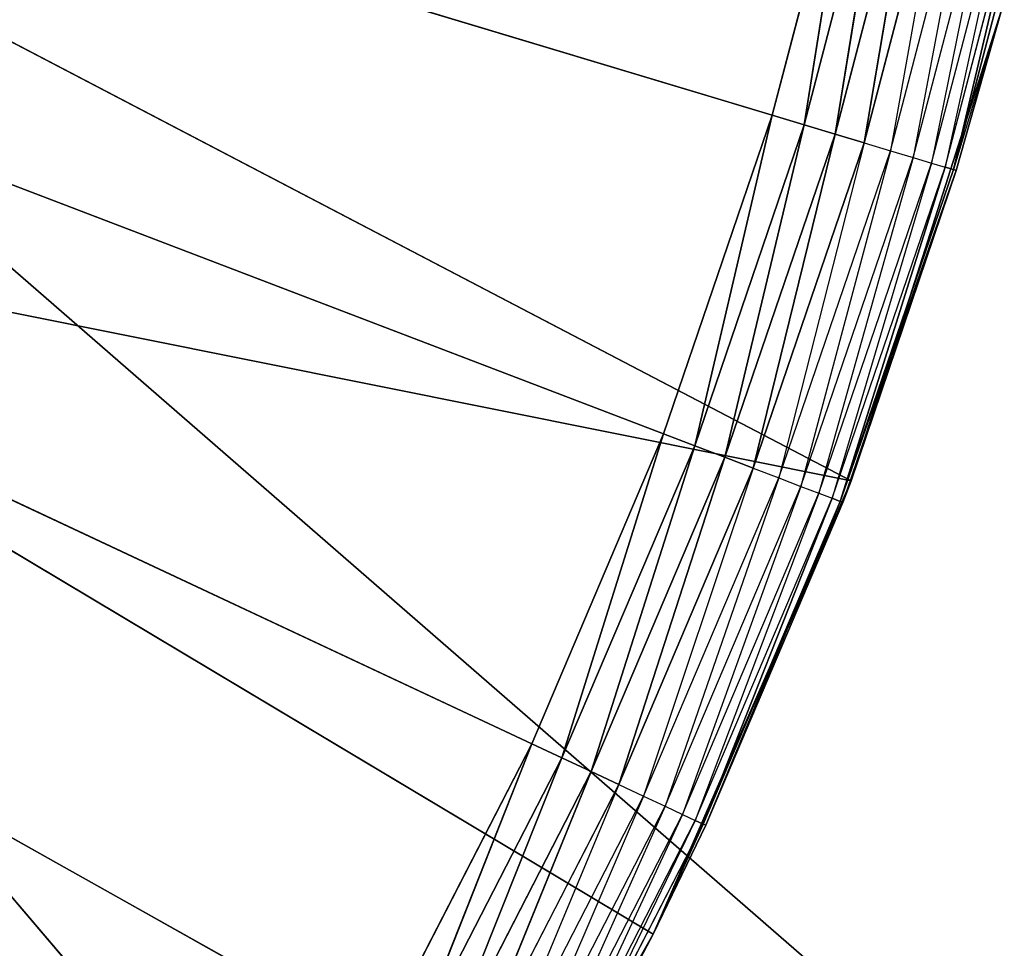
# Model space of a CAD drawing. Header units: centimetres. Extents: x 0.1 to 22.3, y 0.1 to 22.3.
# Tile 436 of 632: x 2.0688 to 2.1713, y 20.5408 to 20.6375. Entities that reach past the tile are written whole.
import ezdxf

# ---------------------------------------------------------------- set-up
doc = ezdxf.new("R2010")
doc.units = ezdxf.units.CM
doc.header["$LTSCALE"] = 2.54
doc.layers.get('0').update_dxf_attribs({"true_color": 0xff5454})

# ---------------------------------------------------------------- blocks, each defined once
blk = doc.blocks.new('Kosz na _mieci DELLA.STL')
at = {"color": 0}
for p, q in [((3.13747, 19.68183, 47.35), (0.33747, 22.1158, 47.35)), ((3.13747, 19.68183, 47.35), (0.33747, 22.1158, 47.35)), ((3.13747, 19.68183, 47.25), (0.33747, 22.1158, 47.25)), ((3.13747, 19.68183, 47.25), (0.33747, 22.1158, 47.25)), ((1.68747, 20.7658, 15.55), (2.10606, 20.53088, 15.55)), ((2.1358, 20.59433, 15.55), (1.68747, 20.7658, 15.55)), ((1.68747, 20.7658, 15.55), (2.14712, 20.62751, 15.55)), ((2.1358, 20.59433, 15.55), (1.68747, 20.7658, 15.55)), ((2.12209, 20.56206, 15.55), (1.68747, 20.7658, 15.55)), ((2.12209, 20.56206, 15.55), (1.68747, 20.7658, 15.55)), ((1.68747, 20.7658, 15.55), (2.10606, 20.53088, 15.55)), ((1.68747, 20.7658, 15.55), (2.14712, 20.62751, 15.55)), ((2.15599, 20.66143, 15.55), (2.14712, 20.62751, 15.55)), ((2.15599, 20.66143, 15.55), (2.14712, 20.62751, 15.55)), ((2.15599, 20.66143, 15.55), (2.15045, 20.62651, 15.5503)), ((2.15599, 20.66143, 15.55), (2.15045, 20.62651, 15.5503)), ((2.15045, 20.62651, 15.5503), (2.15938, 20.66068, 15.5503)), ((2.15045, 20.62651, 15.5503), (2.15938, 20.66068, 15.5503)), ((2.15938, 20.66068, 15.5503), (2.15367, 20.62554, 15.55121)), ((2.15938, 20.66068, 15.5503), (2.15367, 20.62554, 15.55121)), ((2.15367, 20.62554, 15.55121), (2.16267, 20.65995, 15.55121)), ((2.15367, 20.62554, 15.55121), (2.16267, 20.65995, 15.55121)), ((2.16267, 20.65995, 15.55121), (2.1567, 20.62463, 15.55268)), ((2.16267, 20.65995, 15.55121), (2.1567, 20.62463, 15.55268)), ((2.15533, 20.58942, 15.75), (2.021, 20.6597, 15.75)), ((2.15533, 20.58942, 15.75), (2.021, 20.6597, 15.75)), ((2.1567, 20.62463, 15.55268), (2.16575, 20.65926, 15.55268)), ((2.16575, 20.65926, 15.55268), (2.15943, 20.62381, 15.55468)), ((2.15943, 20.62381, 15.55468), (2.16854, 20.65864, 15.55468)), ((2.16854, 20.65864, 15.55468), (2.16179, 20.6231, 15.55714)), ((2.16179, 20.6231, 15.55714), (2.17095, 20.6581, 15.55714)), ((2.17095, 20.6581, 15.55714), (2.16371, 20.62252, 15.56)), ((2.16371, 20.62252, 15.56), (2.1729, 20.65767, 15.56)), ((2.1729, 20.65767, 15.56), (2.16512, 20.6221, 15.56316)), ((2.16512, 20.6221, 15.56316), (2.17434, 20.65735, 15.56316)), ((2.17434, 20.65735, 15.56316), (2.16598, 20.62184, 15.56653)), ((2.17434, 20.65735, 15.56316), (2.16598, 20.62184, 15.56653)), ((2.16598, 20.62184, 15.56653), (2.17522, 20.65715, 15.56653)), ((2.16598, 20.62184, 15.56653), (2.17522, 20.65715, 15.56653)), ((2.17099, 20.63846, 15.75), (2.15533, 20.58942, 15.75)), ((2.17099, 20.63846, 15.75), (2.15533, 20.58942, 15.75)), ((2.17099, 20.63846, 15.57), (2.16598, 20.62184, 15.56653)), ((2.16627, 20.62175, 15.57), (2.17099, 20.63846, 15.75)), ((2.16627, 20.62175, 15.57), (2.17099, 20.63846, 15.75)), ((2.16627, 20.62175, 15.57), (2.17099, 20.63846, 15.57)), ((2.14712, 20.62751, 15.55), (2.1358, 20.59433, 15.55)), ((2.14712, 20.62751, 15.55), (2.1358, 20.59433, 15.55)), ((2.14712, 20.62751, 15.55), (2.13905, 20.59309, 15.5503)), ((2.14712, 20.62751, 15.55), (2.13905, 20.59309, 15.5503)), ((2.14712, 20.62751, 15.55), (2.15045, 20.62651, 15.5503)), ((2.14712, 20.62751, 15.55), (2.15045, 20.62651, 15.5503)), ((2.13905, 20.59309, 15.5503), (2.15045, 20.62651, 15.5503)), ((2.13905, 20.59309, 15.5503), (2.15045, 20.62651, 15.5503)), ((2.15045, 20.62651, 15.5503), (2.14219, 20.59189, 15.55121)), ((2.15045, 20.62651, 15.5503), (2.14219, 20.59189, 15.55121)), ((2.15045, 20.62651, 15.5503), (2.15367, 20.62554, 15.55121)), ((2.15045, 20.62651, 15.5503), (2.15367, 20.62554, 15.55121)), ((2.14219, 20.59189, 15.55121), (2.15367, 20.62554, 15.55121)), ((2.14219, 20.59189, 15.55121), (2.15367, 20.62554, 15.55121)), ((2.15367, 20.62554, 15.55121), (2.14514, 20.59076, 15.55268)), ((2.15367, 20.62554, 15.55121), (2.14514, 20.59076, 15.55268)), ((2.15367, 20.62554, 15.55121), (2.1567, 20.62463, 15.55268)), ((2.15367, 20.62554, 15.55121), (2.1567, 20.62463, 15.55268)), ((2.14514, 20.59076, 15.55268), (2.1567, 20.62463, 15.55268)), ((2.1567, 20.62463, 15.55268), (2.14781, 20.58974, 15.55468)), ((2.1567, 20.62463, 15.55268), (2.15943, 20.62381, 15.55468)), ((2.14781, 20.58974, 15.55468), (2.15943, 20.62381, 15.55468)), ((2.15943, 20.62381, 15.55468), (2.15011, 20.58886, 15.55714)), ((2.15011, 20.58886, 15.55714), (2.16179, 20.6231, 15.55714)), ((2.16179, 20.6231, 15.55714), (2.15198, 20.58814, 15.56)), ((2.15943, 20.62381, 15.55468), (2.16179, 20.6231, 15.55714)), ((2.16179, 20.6231, 15.55714), (2.16371, 20.62252, 15.56)), ((2.15198, 20.58814, 15.56), (2.16371, 20.62252, 15.56)), ((2.16371, 20.62252, 15.56), (2.15336, 20.58762, 15.56316)), ((2.15336, 20.58762, 15.56316), (2.16512, 20.6221, 15.56316)), ((2.16512, 20.6221, 15.56316), (2.1542, 20.58729, 15.56653)), ((2.16512, 20.6221, 15.56316), (2.1542, 20.58729, 15.56653)), ((2.16371, 20.62252, 15.56), (2.16512, 20.6221, 15.56316)), ((2.16512, 20.6221, 15.56316), (2.16598, 20.62184, 15.56653)), ((2.16512, 20.6221, 15.56316), (2.16598, 20.62184, 15.56653)), ((2.1542, 20.58729, 15.56653), (2.16598, 20.62184, 15.56653)), ((2.1542, 20.58729, 15.56653), (2.16598, 20.62184, 15.56653)), ((2.16627, 20.62175, 15.57), (2.1542, 20.58729, 15.56653)), ((2.16627, 20.62175, 15.57), (2.1542, 20.58729, 15.56653)), ((2.15448, 20.58719, 15.57), (2.16627, 20.62175, 15.57)), ((2.15448, 20.58719, 15.57), (2.16627, 20.62175, 15.57)), ((2.16627, 20.62175, 15.57), (2.15533, 20.58942, 15.75)), ((2.16627, 20.62175, 15.57), (2.15533, 20.58942, 15.75)), ((2.16627, 20.62175, 15.57), (2.16598, 20.62184, 15.56653)), ((2.00544, 20.61951, 15.75), (2.15533, 20.58942, 15.75)), ((2.10936, 20.49745, 15.75), (2.00544, 20.61951, 15.75)), ((2.10936, 20.49745, 15.75), (2.00544, 20.61951, 15.75)), ((2.13472, 20.54225, 15.75), (2.00544, 20.61951, 15.75)), ((2.13472, 20.54225, 15.75), (2.00544, 20.61951, 15.75)), ((2.00544, 20.61951, 15.75), (2.15533, 20.58942, 15.75)), ((2.1358, 20.59433, 15.55), (2.12209, 20.56206, 15.55)), ((2.1358, 20.59433, 15.55), (2.12209, 20.56206, 15.55)), ((2.1358, 20.59433, 15.55), (2.12523, 20.56059, 15.5503)), ((2.1358, 20.59433, 15.55), (2.12523, 20.56059, 15.5503)), ((2.1358, 20.59433, 15.55), (2.13905, 20.59309, 15.5503)), ((2.1358, 20.59433, 15.55), (2.13905, 20.59309, 15.5503)), ((2.12523, 20.56059, 15.5503), (2.13905, 20.59309, 15.5503)), ((2.12523, 20.56059, 15.5503), (2.13905, 20.59309, 15.5503)), ((2.13905, 20.59309, 15.5503), (2.12828, 20.55916, 15.55121)), ((2.13905, 20.59309, 15.5503), (2.12828, 20.55916, 15.55121)), ((2.13905, 20.59309, 15.5503), (2.14219, 20.59189, 15.55121)), ((2.13905, 20.59309, 15.5503), (2.14219, 20.59189, 15.55121)), ((2.12828, 20.55916, 15.55121), (2.14219, 20.59189, 15.55121)), ((2.12828, 20.55916, 15.55121), (2.14219, 20.59189, 15.55121)), ((2.14219, 20.59189, 15.55121), (2.13114, 20.55782, 15.55268)), ((2.14219, 20.59189, 15.55121), (2.13114, 20.55782, 15.55268)), ((2.14219, 20.59189, 15.55121), (2.14514, 20.59076, 15.55268)), ((2.14219, 20.59189, 15.55121), (2.14514, 20.59076, 15.55268)), ((2.13114, 20.55782, 15.55268), (2.14514, 20.59076, 15.55268)), ((2.14514, 20.59076, 15.55268), (2.13373, 20.5566, 15.55468)), ((2.14514, 20.59076, 15.55268), (2.14781, 20.58974, 15.55468)), ((2.13373, 20.5566, 15.55468), (2.14781, 20.58974, 15.55468)), ((2.15533, 20.58942, 15.75), (2.13472, 20.54225, 15.75)), ((2.15533, 20.58942, 15.75), (2.13472, 20.54225, 15.75)), ((2.14781, 20.58974, 15.55468), (2.13596, 20.55556, 15.55714)), ((2.14781, 20.58974, 15.55468), (2.15011, 20.58886, 15.55714)), ((2.15448, 20.58719, 15.57), (2.15533, 20.58942, 15.75)), ((2.15448, 20.58719, 15.57), (2.15533, 20.58942, 15.75)), ((2.13596, 20.55556, 15.55714), (2.15011, 20.58886, 15.55714)), ((2.15011, 20.58886, 15.55714), (2.13777, 20.55471, 15.56)), ((2.13777, 20.55471, 15.56), (2.15198, 20.58814, 15.56)), ((2.15198, 20.58814, 15.56), (2.13911, 20.55408, 15.56316)), ((2.15011, 20.58886, 15.55714), (2.15198, 20.58814, 15.56)), ((2.15198, 20.58814, 15.56), (2.15336, 20.58762, 15.56316)), ((2.15448, 20.58719, 15.57), (2.13472, 20.54225, 15.75)), ((2.15448, 20.58719, 15.57), (2.13472, 20.54225, 15.75)), ((2.13911, 20.55408, 15.56316), (2.15336, 20.58762, 15.56316)), ((2.15336, 20.58762, 15.56316), (2.13992, 20.5537, 15.56653)), ((2.15336, 20.58762, 15.56316), (2.13992, 20.5537, 15.56653)), ((2.13992, 20.5537, 15.56653), (2.1542, 20.58729, 15.56653)), ((2.13992, 20.5537, 15.56653), (2.1542, 20.58729, 15.56653)), ((2.1402, 20.55357, 15.57), (2.1542, 20.58729, 15.56653)), ((2.1402, 20.55357, 15.57), (2.1542, 20.58729, 15.56653)), ((2.1402, 20.55357, 15.57), (2.15448, 20.58719, 15.57)), ((2.1402, 20.55357, 15.57), (2.15448, 20.58719, 15.57)), ((2.15336, 20.58762, 15.56316), (2.1542, 20.58729, 15.56653)), ((2.15336, 20.58762, 15.56316), (2.1542, 20.58729, 15.56653)), ((2.15448, 20.58719, 15.57), (2.1542, 20.58729, 15.56653)), ((2.15448, 20.58719, 15.57), (2.1542, 20.58729, 15.56653)), ((2.12209, 20.56206, 15.55), (2.10606, 20.53088, 15.55)), ((2.12209, 20.56206, 15.55), (2.10606, 20.53088, 15.55)), ((2.12209, 20.56206, 15.55), (2.10909, 20.52918, 15.5503)), ((2.12209, 20.56206, 15.55), (2.10909, 20.52918, 15.5503)), ((2.12209, 20.56206, 15.55), (2.12523, 20.56059, 15.5503)), ((2.12209, 20.56206, 15.55), (2.12523, 20.56059, 15.5503)), ((2.10909, 20.52918, 15.5503), (2.12523, 20.56059, 15.5503)), ((2.10909, 20.52918, 15.5503), (2.12523, 20.56059, 15.5503)), ((2.12523, 20.56059, 15.5503), (2.11202, 20.52753, 15.55121)), ((2.12523, 20.56059, 15.5503), (2.11202, 20.52753, 15.55121)), ((2.12523, 20.56059, 15.5503), (2.12828, 20.55916, 15.55121)), ((2.12523, 20.56059, 15.5503), (2.12828, 20.55916, 15.55121)), ((2.11202, 20.52753, 15.55121), (2.12828, 20.55916, 15.55121)), ((2.11202, 20.52753, 15.55121), (2.12828, 20.55916, 15.55121)), ((2.12828, 20.55916, 15.55121), (2.11478, 20.52599, 15.55268)), ((2.12828, 20.55916, 15.55121), (2.11478, 20.52599, 15.55268)), ((2.12828, 20.55916, 15.55121), (2.13114, 20.55782, 15.55268)), ((2.12828, 20.55916, 15.55121), (2.13114, 20.55782, 15.55268)), ((2.11478, 20.52599, 15.55268), (2.13114, 20.55782, 15.55268)), ((2.13114, 20.55782, 15.55268), (2.11727, 20.52459, 15.55468)), ((2.13114, 20.55782, 15.55268), (2.13373, 20.5566, 15.55468)), ((2.11727, 20.52459, 15.55468), (2.13373, 20.5566, 15.55468)), ((2.13373, 20.5566, 15.55468), (2.11942, 20.52338, 15.55714)), ((2.13373, 20.5566, 15.55468), (2.13596, 20.55556, 15.55714)), ((2.11942, 20.52338, 15.55714), (2.13596, 20.55556, 15.55714)), ((2.13596, 20.55556, 15.55714), (2.12116, 20.5224, 15.56)), ((2.13596, 20.55556, 15.55714), (2.13777, 20.55471, 15.56)), ((2.12116, 20.5224, 15.56), (2.13777, 20.55471, 15.56)), ((2.13777, 20.55471, 15.56), (2.12245, 20.52168, 15.56316)), ((2.13777, 20.55471, 15.56), (2.13911, 20.55408, 15.56316)), ((2.12245, 20.52168, 15.56316), (2.13911, 20.55408, 15.56316)), ((2.13911, 20.55408, 15.56316), (2.12323, 20.52124, 15.56653)), ((2.12323, 20.52124, 15.56653), (2.13992, 20.5537, 15.56653)), ((2.13472, 20.54225, 15.57), (2.13992, 20.5537, 15.56653)), ((2.13472, 20.54225, 15.57), (2.1402, 20.55357, 15.57)), ((2.1402, 20.55357, 15.57), (2.13472, 20.54225, 15.75)), ((2.1402, 20.55357, 15.57), (2.13472, 20.54225, 15.75)), ((2.13911, 20.55408, 15.56316), (2.13992, 20.5537, 15.56653)), ((2.1402, 20.55357, 15.57), (2.13992, 20.5537, 15.56653)), ((2.13472, 20.54225, 15.75), (2.10936, 20.49745, 15.75)), ((2.13472, 20.54225, 15.75), (2.10936, 20.49745, 15.75)), ((2.13472, 20.54225, 15.57), (2.12323, 20.52124, 15.56653)), ((2.13472, 20.54225, 15.75), (2.1235, 20.52109, 15.57)), ((2.1235, 20.52109, 15.57), (2.13472, 20.54225, 15.57)), ((2.13472, 20.54225, 15.75), (2.1235, 20.52109, 15.57)), ((2.13472, 20.54225, 15.57), (2.13472, 20.54225, 15.75)), ((2.13472, 20.54225, 15.57), (2.13472, 20.54225, 15.75))]:
    blk.add_line(p, q, dxfattribs=at)
mesh = blk.add_polyface(dxfattribs=at)
corners = [(2.63747, 3.6158, 47.35), (0.33747, 22.1158, 47.35), (0.33747, 0.3158, 47.35)]
mesh.append_faces([[corners[k] for k in face] for face in [(0, 1, 2)]], dxfattribs={"color": 0})
mesh = blk.add_polyface(dxfattribs=at)
corners = [(2.63747, 18.8158, 47.35), (0.33747, 22.1158, 47.35), (2.63747, 3.6158, 47.35)]
mesh.append_faces([[corners[k] for k in face] for face in [(0, 1, 2)]], dxfattribs={"color": 0})
mesh = blk.add_polyface(dxfattribs=at)
corners = [(2.65267, 18.98945, 47.35), (0.33747, 22.1158, 47.35), (2.63747, 18.8158, 47.35)]
mesh.append_faces([[corners[k] for k in face] for face in [(0, 1, 2)]], dxfattribs={"color": 0})
mesh = blk.add_polyface(dxfattribs=at)
corners = [(2.69778, 19.15782, 47.35), (0.33747, 22.1158, 47.35), (2.65267, 18.98945, 47.35)]
mesh.append_faces([[corners[k] for k in face] for face in [(0, 1, 2)]], dxfattribs={"color": 0})
mesh = blk.add_polyface(dxfattribs=at)
corners = [(2.77145, 19.3158, 47.35), (0.33747, 22.1158, 47.35), (2.69778, 19.15782, 47.35)]
mesh.append_faces([[corners[k] for k in face] for face in [(0, 1, 2)]], dxfattribs={"color": 0})
mesh = blk.add_polyface(dxfattribs=at)
corners = [(2.87143, 19.45859, 47.35), (0.33747, 22.1158, 47.35), (2.77145, 19.3158, 47.35)]
mesh.append_faces([[corners[k] for k in face] for face in [(0, 1, 2)]], dxfattribs={"color": 0})
mesh = blk.add_polyface(dxfattribs=at)
corners = [(3.46383, 19.80061, 47.35), (0.33747, 22.1158, 47.35), (3.29545, 19.75549, 47.35)]
mesh.append_faces([[corners[k] for k in face] for face in [(0, 1, 2)]], dxfattribs={"color": 0})
mesh = blk.add_polyface(dxfattribs=at)
corners = [(3.63747, 19.8158, 47.35), (0.33747, 22.1158, 47.35), (3.46383, 19.80061, 47.35)]
mesh.append_faces([[corners[k] for k in face] for face in [(0, 1, 2)]], dxfattribs={"color": 0})
mesh = blk.add_polyface(dxfattribs=at)
corners = [(22.13747, 22.1158, 47.35), (0.33747, 22.1158, 47.35), (3.63747, 19.8158, 47.35)]
mesh.append_faces([[corners[k] for k in face] for face in [(0, 1, 2)]], dxfattribs={"color": 0})
mesh = blk.add_polyface(dxfattribs=at)
corners = [(2.99469, 19.58185, 47.35), (0.33747, 22.1158, 47.35), (2.87143, 19.45859, 47.35)]
mesh.append_faces([[corners[k] for k in face] for face in [(0, 1, 2)]], dxfattribs={"color": 0})
mesh = blk.add_polyface(dxfattribs=at)
corners = [(3.13747, 19.68183, 47.35), (0.33747, 22.1158, 47.35), (2.99469, 19.58185, 47.35)]
mesh.append_faces([[corners[k] for k in face] for face in [(0, 1, 2)]], dxfattribs={"color": 0})
mesh = blk.add_polyface(dxfattribs=at)
corners = [(3.29545, 19.75549, 47.35), (0.33747, 22.1158, 47.35), (3.13747, 19.68183, 47.35)]
mesh.append_faces([[corners[k] for k in face] for face in [(0, 1, 2)]], dxfattribs={"color": 0})
mesh = blk.add_polyface(dxfattribs=at)
corners = [(2.63747, 18.8158, 47.25), (0.33747, 0.3158, 47.25), (0.33747, 22.1158, 47.25)]
mesh.append_faces([[corners[k] for k in face] for face in [(0, 1, 2)]], dxfattribs={"color": 0})
mesh = blk.add_polyface(dxfattribs=at)
corners = [(3.29545, 19.75549, 47.25), (3.13747, 19.68183, 47.25), (0.33747, 22.1158, 47.25)]
mesh.append_faces([[corners[k] for k in face] for face in [(0, 1, 2)]], dxfattribs={"color": 0})
mesh = blk.add_polyface(dxfattribs=at)
corners = [(3.46383, 19.80061, 47.25), (3.29545, 19.75549, 47.25), (0.33747, 22.1158, 47.25)]
mesh.append_faces([[corners[k] for k in face] for face in [(0, 1, 2)]], dxfattribs={"color": 0})
mesh = blk.add_polyface(dxfattribs=at)
corners = [(3.13747, 19.68183, 47.25), (2.99469, 19.58185, 47.25), (0.33747, 22.1158, 47.25)]
mesh.append_faces([[corners[k] for k in face] for face in [(0, 1, 2)]], dxfattribs={"color": 0})
mesh = blk.add_polyface(dxfattribs=at)
corners = [(2.99469, 19.58185, 47.25), (2.87143, 19.45859, 47.25), (0.33747, 22.1158, 47.25)]
mesh.append_faces([[corners[k] for k in face] for face in [(0, 1, 2)]], dxfattribs={"color": 0})
mesh = blk.add_polyface(dxfattribs=at)
corners = [(2.87143, 19.45859, 47.25), (2.77145, 19.3158, 47.25), (0.33747, 22.1158, 47.25)]
mesh.append_faces([[corners[k] for k in face] for face in [(0, 1, 2)]], dxfattribs={"color": 0})
mesh = blk.add_polyface(dxfattribs=at)
corners = [(2.77145, 19.3158, 47.25), (2.69778, 19.15782, 47.25), (0.33747, 22.1158, 47.25)]
mesh.append_faces([[corners[k] for k in face] for face in [(0, 1, 2)]], dxfattribs={"color": 0})
mesh = blk.add_polyface(dxfattribs=at)
corners = [(2.69778, 19.15782, 47.25), (2.65267, 18.98945, 47.25), (0.33747, 22.1158, 47.25)]
mesh.append_faces([[corners[k] for k in face] for face in [(0, 1, 2)]], dxfattribs={"color": 0})
mesh = blk.add_polyface(dxfattribs=at)
corners = [(2.65267, 18.98945, 47.25), (2.63747, 18.8158, 47.25), (0.33747, 22.1158, 47.25)]
mesh.append_faces([[corners[k] for k in face] for face in [(0, 1, 2)]], dxfattribs={"color": 0})
mesh = blk.add_polyface(dxfattribs=at)
corners = [(22.13747, 22.1158, 47.25), (18.83747, 19.8158, 47.25), (0.33747, 22.1158, 47.25)]
mesh.append_faces([[corners[k] for k in face] for face in [(0, 1, 2)]], dxfattribs={"color": 0})
mesh = blk.add_polyface(dxfattribs=at)
corners = [(18.83747, 19.8158, 47.25), (3.63747, 19.8158, 47.25), (0.33747, 22.1158, 47.25)]
mesh.append_faces([[corners[k] for k in face] for face in [(0, 1, 2)]], dxfattribs={"color": 0})
mesh = blk.add_polyface(dxfattribs=at)
corners = [(3.63747, 19.8158, 47.25), (3.46383, 19.80061, 47.25), (0.33747, 22.1158, 47.25)]
mesh.append_faces([[corners[k] for k in face] for face in [(0, 1, 2)]], dxfattribs={"color": 0})
mesh = blk.add_polyface(dxfattribs=at)
corners = [(21.83747, 0.6158, 15.75), (0.63747, 0.6158, 15.75), (21.83747, 21.8158, 15.75)]
mesh.append_faces([[corners[k] for k in face] for face in [(0, 1, 2)]], dxfattribs={"color": 0})
mesh = blk.add_polyface(dxfattribs=at)
corners = [(21.83747, 21.8158, 15.75), (0.63747, 0.6158, 15.75), (0.63747, 21.8158, 15.75)]
mesh.append_faces([[corners[k] for k in face] for face in [(0, 1, 2)]], dxfattribs={"color": 0})
mesh = blk.add_polyface(dxfattribs=at)
corners = [(21.83747, 0.6158, 15.95), (0.63747, 21.8158, 15.95), (0.63747, 0.6158, 15.95)]
mesh.append_faces([[corners[k] for k in face] for face in [(0, 1, 2)]], dxfattribs={"color": 0})
mesh = blk.add_polyface(dxfattribs=at)
corners = [(21.83747, 21.8158, 15.95), (0.63747, 21.8158, 15.95), (21.83747, 0.6158, 15.95)]
mesh.append_faces([[corners[k] for k in face] for face in [(0, 1, 2)]], dxfattribs={"color": 0})
mesh = blk.add_polyface(dxfattribs=at)
corners = [(2.10606, 20.53088, 15.55), (2.08779, 20.50095, 15.55), (1.68747, 20.7658, 15.55)]
mesh.append_faces([[corners[k] for k in face] for face in [(0, 1, 2)]], dxfattribs={"color": 0})
mesh = blk.add_polyface(dxfattribs=at)
corners = [(2.08779, 20.50095, 15.55), (2.06739, 20.47244, 15.55), (1.68747, 20.7658, 15.55)]
mesh.append_faces([[corners[k] for k in face] for face in [(0, 1, 2)]], dxfattribs={"color": 0})
mesh = blk.add_polyface(dxfattribs=at)
corners = [(2.14712, 20.62751, 15.55), (2.1358, 20.59433, 15.55), (1.68747, 20.7658, 15.55)]
mesh.append_faces([[corners[k] for k in face] for face in [(0, 1, 2)]], dxfattribs={"color": 0})
mesh = blk.add_polyface(dxfattribs=at)
corners = [(2.1358, 20.59433, 15.55), (2.12209, 20.56206, 15.55), (1.68747, 20.7658, 15.55)]
mesh.append_faces([[corners[k] for k in face] for face in [(0, 1, 2)]], dxfattribs={"color": 0})
mesh = blk.add_polyface(dxfattribs=at)
corners = [(2.12209, 20.56206, 15.55), (2.10606, 20.53088, 15.55), (1.68747, 20.7658, 15.55)]
mesh.append_faces([[corners[k] for k in face] for face in [(0, 1, 2)]], dxfattribs={"color": 0})
mesh = blk.add_polyface(dxfattribs=at)
corners = [(2.15599, 20.66143, 15.55), (2.14712, 20.62751, 15.55), (1.68747, 20.7658, 15.55)]
mesh.append_faces([[corners[k] for k in face] for face in [(0, 1, 2)]], dxfattribs={"color": 0})
mesh = blk.add_polyface(dxfattribs=at)
corners = [(2.15599, 20.66143, 15.55), (2.15045, 20.62651, 15.5503), (2.14712, 20.62751, 15.55)]
mesh.append_faces([[corners[k] for k in face] for face in [(0, 1, 2)]], dxfattribs={"color": 0})
mesh = blk.add_polyface(dxfattribs=at)
corners = [(2.15938, 20.66068, 15.5503), (2.15045, 20.62651, 15.5503), (2.15599, 20.66143, 15.55)]
mesh.append_faces([[corners[k] for k in face] for face in [(0, 1, 2)]], dxfattribs={"color": 0})
mesh = blk.add_polyface(dxfattribs=at)
corners = [(2.15938, 20.66068, 15.5503), (2.15367, 20.62554, 15.55121), (2.15045, 20.62651, 15.5503)]
mesh.append_faces([[corners[k] for k in face] for face in [(0, 1, 2)]], dxfattribs={"color": 0})
mesh = blk.add_polyface(dxfattribs=at)
corners = [(2.16267, 20.65995, 15.55121), (2.15367, 20.62554, 15.55121), (2.15938, 20.66068, 15.5503)]
mesh.append_faces([[corners[k] for k in face] for face in [(0, 1, 2)]], dxfattribs={"color": 0})
mesh = blk.add_polyface(dxfattribs=at)
corners = [(2.16267, 20.65995, 15.55121), (2.1567, 20.62463, 15.55268), (2.15367, 20.62554, 15.55121)]
mesh.append_faces([[corners[k] for k in face] for face in [(0, 1, 2)]], dxfattribs={"color": 0})
mesh = blk.add_polyface(dxfattribs=at)
corners = [(2.16575, 20.65926, 15.55268), (2.1567, 20.62463, 15.55268), (2.16267, 20.65995, 15.55121)]
mesh.append_faces([[corners[k] for k in face] for face in [(0, 1, 2)]], dxfattribs={"color": 0})
mesh = blk.add_polyface(dxfattribs=at)
corners = [(2.15533, 20.58942, 15.75), (2.021, 20.6597, 15.75), (2.00544, 20.61951, 15.75)]
mesh.append_faces([[corners[k] for k in face] for face in [(0, 1, 2)]], dxfattribs={"color": 0})
mesh = blk.add_polyface(dxfattribs=at)
corners = [(2.17099, 20.63846, 15.75), (2.021, 20.6597, 15.75), (2.15533, 20.58942, 15.75)]
mesh.append_faces([[corners[k] for k in face] for face in [(0, 1, 2)]], dxfattribs={"color": 0})
mesh = blk.add_polyface(dxfattribs=at)
corners = [(2.17434, 20.65735, 15.56316), (2.16598, 20.62184, 15.56653), (2.16512, 20.6221, 15.56316)]
mesh.append_faces([[corners[k] for k in face] for face in [(0, 1, 2)]], dxfattribs={"color": 0})
mesh = blk.add_polyface(dxfattribs=at)
corners = [(2.17434, 20.65735, 15.56316), (2.17522, 20.65715, 15.56653), (2.16598, 20.62184, 15.56653)]
mesh.append_faces([[corners[k] for k in face] for face in [(0, 1, 2)]], dxfattribs={"color": 0})
mesh = blk.add_polyface(dxfattribs=at)
corners = [(2.17522, 20.65715, 15.56653), (2.17099, 20.63846, 15.57), (2.16598, 20.62184, 15.56653)]
mesh.append_faces([[corners[k] for k in face] for face in [(0, 1, 2)]], dxfattribs={"color": 0})
mesh = blk.add_polyface(dxfattribs=at)
corners = [(2.17099, 20.63846, 15.75), (2.15533, 20.58942, 15.75), (2.16627, 20.62175, 15.57)]
mesh.append_faces([[corners[k] for k in face] for face in [(0, 1, 2)]], dxfattribs={"color": 0})
mesh = blk.add_polyface(dxfattribs=at)
corners = [(2.17099, 20.63846, 15.75), (2.16627, 20.62175, 15.57), (2.17099, 20.63846, 15.57)]
mesh.append_faces([[corners[k] for k in face] for face in [(0, 1, 2)]], dxfattribs={"color": 0})
mesh = blk.add_polyface(dxfattribs=at)
corners = [(2.14712, 20.62751, 15.55), (2.13905, 20.59309, 15.5503), (2.1358, 20.59433, 15.55)]
mesh.append_faces([[corners[k] for k in face] for face in [(0, 1, 2)]], dxfattribs={"color": 0})
mesh = blk.add_polyface(dxfattribs=at)
corners = [(2.15045, 20.62651, 15.5503), (2.13905, 20.59309, 15.5503), (2.14712, 20.62751, 15.55)]
mesh.append_faces([[corners[k] for k in face] for face in [(0, 1, 2)]], dxfattribs={"color": 0})
mesh = blk.add_polyface(dxfattribs=at)
corners = [(2.15045, 20.62651, 15.5503), (2.14219, 20.59189, 15.55121), (2.13905, 20.59309, 15.5503)]
mesh.append_faces([[corners[k] for k in face] for face in [(0, 1, 2)]], dxfattribs={"color": 0})
mesh = blk.add_polyface(dxfattribs=at)
corners = [(2.15367, 20.62554, 15.55121), (2.14219, 20.59189, 15.55121), (2.15045, 20.62651, 15.5503)]
mesh.append_faces([[corners[k] for k in face] for face in [(0, 1, 2)]], dxfattribs={"color": 0})
mesh = blk.add_polyface(dxfattribs=at)
corners = [(2.15367, 20.62554, 15.55121), (2.14514, 20.59076, 15.55268), (2.14219, 20.59189, 15.55121)]
mesh.append_faces([[corners[k] for k in face] for face in [(0, 1, 2)]], dxfattribs={"color": 0})
mesh = blk.add_polyface(dxfattribs=at)
corners = [(2.1567, 20.62463, 15.55268), (2.14514, 20.59076, 15.55268), (2.15367, 20.62554, 15.55121)]
mesh.append_faces([[corners[k] for k in face] for face in [(0, 1, 2)]], dxfattribs={"color": 0})
mesh = blk.add_polyface(dxfattribs=at)
corners = [(2.16512, 20.6221, 15.56316), (2.1542, 20.58729, 15.56653), (2.15336, 20.58762, 15.56316)]
mesh.append_faces([[corners[k] for k in face] for face in [(0, 1, 2)]], dxfattribs={"color": 0})
mesh = blk.add_polyface(dxfattribs=at)
corners = [(2.16512, 20.6221, 15.56316), (2.16598, 20.62184, 15.56653), (2.1542, 20.58729, 15.56653)]
mesh.append_faces([[corners[k] for k in face] for face in [(0, 1, 2)]], dxfattribs={"color": 0})
mesh = blk.add_polyface(dxfattribs=at)
corners = [(2.16598, 20.62184, 15.56653), (2.16627, 20.62175, 15.57), (2.1542, 20.58729, 15.56653)]
mesh.append_faces([[corners[k] for k in face] for face in [(0, 1, 2)]], dxfattribs={"color": 0})
mesh = blk.add_polyface(dxfattribs=at)
corners = [(2.16627, 20.62175, 15.57), (2.15448, 20.58719, 15.57), (2.1542, 20.58729, 15.56653)]
mesh.append_faces([[corners[k] for k in face] for face in [(0, 1, 2)]], dxfattribs={"color": 0})
mesh = blk.add_polyface(dxfattribs=at)
corners = [(2.16627, 20.62175, 15.57), (2.15533, 20.58942, 15.75), (2.15448, 20.58719, 15.57)]
mesh.append_faces([[corners[k] for k in face] for face in [(0, 1, 2)]], dxfattribs={"color": 0})
mesh = blk.add_polyface(dxfattribs=at)
corners = [(2.10936, 20.49745, 15.75), (2.00544, 20.61951, 15.75), (1.98505, 20.58155, 15.75)]
mesh.append_faces([[corners[k] for k in face] for face in [(0, 1, 2)]], dxfattribs={"color": 0})
mesh = blk.add_polyface(dxfattribs=at)
corners = [(2.13472, 20.54225, 15.75), (2.00544, 20.61951, 15.75), (2.10936, 20.49745, 15.75)]
mesh.append_faces([[corners[k] for k in face] for face in [(0, 1, 2)]], dxfattribs={"color": 0})
mesh = blk.add_polyface(dxfattribs=at)
corners = [(2.15533, 20.58942, 15.75), (2.00544, 20.61951, 15.75), (2.13472, 20.54225, 15.75)]
mesh.append_faces([[corners[k] for k in face] for face in [(0, 1, 2)]], dxfattribs={"color": 0})
mesh = blk.add_polyface(dxfattribs=at)
corners = [(2.1358, 20.59433, 15.55), (2.12523, 20.56059, 15.5503), (2.12209, 20.56206, 15.55)]
mesh.append_faces([[corners[k] for k in face] for face in [(0, 1, 2)]], dxfattribs={"color": 0})
mesh = blk.add_polyface(dxfattribs=at)
corners = [(2.13905, 20.59309, 15.5503), (2.12523, 20.56059, 15.5503), (2.1358, 20.59433, 15.55)]
mesh.append_faces([[corners[k] for k in face] for face in [(0, 1, 2)]], dxfattribs={"color": 0})
mesh = blk.add_polyface(dxfattribs=at)
corners = [(2.13905, 20.59309, 15.5503), (2.12828, 20.55916, 15.55121), (2.12523, 20.56059, 15.5503)]
mesh.append_faces([[corners[k] for k in face] for face in [(0, 1, 2)]], dxfattribs={"color": 0})
mesh = blk.add_polyface(dxfattribs=at)
corners = [(2.14219, 20.59189, 15.55121), (2.12828, 20.55916, 15.55121), (2.13905, 20.59309, 15.5503)]
mesh.append_faces([[corners[k] for k in face] for face in [(0, 1, 2)]], dxfattribs={"color": 0})
mesh = blk.add_polyface(dxfattribs=at)
corners = [(2.14219, 20.59189, 15.55121), (2.13114, 20.55782, 15.55268), (2.12828, 20.55916, 15.55121)]
mesh.append_faces([[corners[k] for k in face] for face in [(0, 1, 2)]], dxfattribs={"color": 0})
mesh = blk.add_polyface(dxfattribs=at)
corners = [(2.14514, 20.59076, 15.55268), (2.13114, 20.55782, 15.55268), (2.14219, 20.59189, 15.55121)]
mesh.append_faces([[corners[k] for k in face] for face in [(0, 1, 2)]], dxfattribs={"color": 0})
mesh = blk.add_polyface(dxfattribs=at)
corners = [(2.15533, 20.58942, 15.75), (2.13472, 20.54225, 15.75), (2.15448, 20.58719, 15.57)]
mesh.append_faces([[corners[k] for k in face] for face in [(0, 1, 2)]], dxfattribs={"color": 0})
mesh = blk.add_polyface(dxfattribs=at)
corners = [(2.15448, 20.58719, 15.57), (2.13472, 20.54225, 15.75), (2.1402, 20.55357, 15.57)]
mesh.append_faces([[corners[k] for k in face] for face in [(0, 1, 2)]], dxfattribs={"color": 0})
mesh = blk.add_polyface(dxfattribs=at)
corners = [(2.15336, 20.58762, 15.56316), (2.13992, 20.5537, 15.56653), (2.13911, 20.55408, 15.56316)]
mesh.append_faces([[corners[k] for k in face] for face in [(0, 1, 2)]], dxfattribs={"color": 0})
mesh = blk.add_polyface(dxfattribs=at)
corners = [(2.15336, 20.58762, 15.56316), (2.1542, 20.58729, 15.56653), (2.13992, 20.5537, 15.56653)]
mesh.append_faces([[corners[k] for k in face] for face in [(0, 1, 2)]], dxfattribs={"color": 0})
mesh = blk.add_polyface(dxfattribs=at)
corners = [(2.1542, 20.58729, 15.56653), (2.1402, 20.55357, 15.57), (2.13992, 20.5537, 15.56653)]
mesh.append_faces([[corners[k] for k in face] for face in [(0, 1, 2)]], dxfattribs={"color": 0})
mesh = blk.add_polyface(dxfattribs=at)
corners = [(2.1542, 20.58729, 15.56653), (2.15448, 20.58719, 15.57), (2.1402, 20.55357, 15.57)]
mesh.append_faces([[corners[k] for k in face] for face in [(0, 1, 2)]], dxfattribs={"color": 0})
mesh = blk.add_polyface(dxfattribs=at)
corners = [(2.07953, 20.4555, 15.75), (1.98505, 20.58155, 15.75), (1.96015, 20.54638, 15.75)]
mesh.append_faces([[corners[k] for k in face] for face in [(0, 1, 2)]], dxfattribs={"color": 0})
mesh = blk.add_polyface(dxfattribs=at)
corners = [(2.10936, 20.49745, 15.75), (1.98505, 20.58155, 15.75), (2.07953, 20.4555, 15.75)]
mesh.append_faces([[corners[k] for k in face] for face in [(0, 1, 2)]], dxfattribs={"color": 0})
mesh = blk.add_polyface(dxfattribs=at)
corners = [(2.12209, 20.56206, 15.55), (2.10909, 20.52918, 15.5503), (2.10606, 20.53088, 15.55)]
mesh.append_faces([[corners[k] for k in face] for face in [(0, 1, 2)]], dxfattribs={"color": 0})
mesh = blk.add_polyface(dxfattribs=at)
corners = [(2.12523, 20.56059, 15.5503), (2.10909, 20.52918, 15.5503), (2.12209, 20.56206, 15.55)]
mesh.append_faces([[corners[k] for k in face] for face in [(0, 1, 2)]], dxfattribs={"color": 0})
mesh = blk.add_polyface(dxfattribs=at)
corners = [(2.12523, 20.56059, 15.5503), (2.11202, 20.52753, 15.55121), (2.10909, 20.52918, 15.5503)]
mesh.append_faces([[corners[k] for k in face] for face in [(0, 1, 2)]], dxfattribs={"color": 0})
mesh = blk.add_polyface(dxfattribs=at)
corners = [(2.12828, 20.55916, 15.55121), (2.11202, 20.52753, 15.55121), (2.12523, 20.56059, 15.5503)]
mesh.append_faces([[corners[k] for k in face] for face in [(0, 1, 2)]], dxfattribs={"color": 0})
mesh = blk.add_polyface(dxfattribs=at)
corners = [(2.12828, 20.55916, 15.55121), (2.11478, 20.52599, 15.55268), (2.11202, 20.52753, 15.55121)]
mesh.append_faces([[corners[k] for k in face] for face in [(0, 1, 2)]], dxfattribs={"color": 0})
mesh = blk.add_polyface(dxfattribs=at)
corners = [(2.13114, 20.55782, 15.55268), (2.11478, 20.52599, 15.55268), (2.12828, 20.55916, 15.55121)]
mesh.append_faces([[corners[k] for k in face] for face in [(0, 1, 2)]], dxfattribs={"color": 0})
mesh = blk.add_polyface(dxfattribs=at)
corners = [(2.13992, 20.5537, 15.56653), (2.13472, 20.54225, 15.57), (2.12323, 20.52124, 15.56653)]
mesh.append_faces([[corners[k] for k in face] for face in [(0, 1, 2)]], dxfattribs={"color": 0})
mesh = blk.add_polyface(dxfattribs=at)
corners = [(2.1402, 20.55357, 15.57), (2.13472, 20.54225, 15.75), (2.13472, 20.54225, 15.57)]
mesh.append_faces([[corners[k] for k in face] for face in [(0, 1, 2)]], dxfattribs={"color": 0})
mesh = blk.add_polyface(dxfattribs=at)
corners = [(2.07953, 20.4555, 15.75), (1.96015, 20.54638, 15.75), (2.04555, 20.41683, 15.75)]
mesh.append_faces([[corners[k] for k in face] for face in [(0, 1, 2)]], dxfattribs={"color": 0})
mesh = blk.add_polyface(dxfattribs=at)
corners = [(2.13472, 20.54225, 15.75), (2.10936, 20.49745, 15.75), (2.1235, 20.52109, 15.57)]
mesh.append_faces([[corners[k] for k in face] for face in [(0, 1, 2)]], dxfattribs={"color": 0})
mesh = blk.add_polyface(dxfattribs=at)
corners = [(2.13472, 20.54225, 15.75), (2.1235, 20.52109, 15.57), (2.13472, 20.54225, 15.57)]
mesh.append_faces([[corners[k] for k in face] for face in [(0, 1, 2)]], dxfattribs={"color": 0})

msp = doc.modelspace()

# ---------------------------------------------------------------- block references
at = {"color": 0}
msp.add_blockref('Kosz na _mieci DELLA.STL', (0, 0), dxfattribs=at)

doc.saveas('drawing.dxf')
